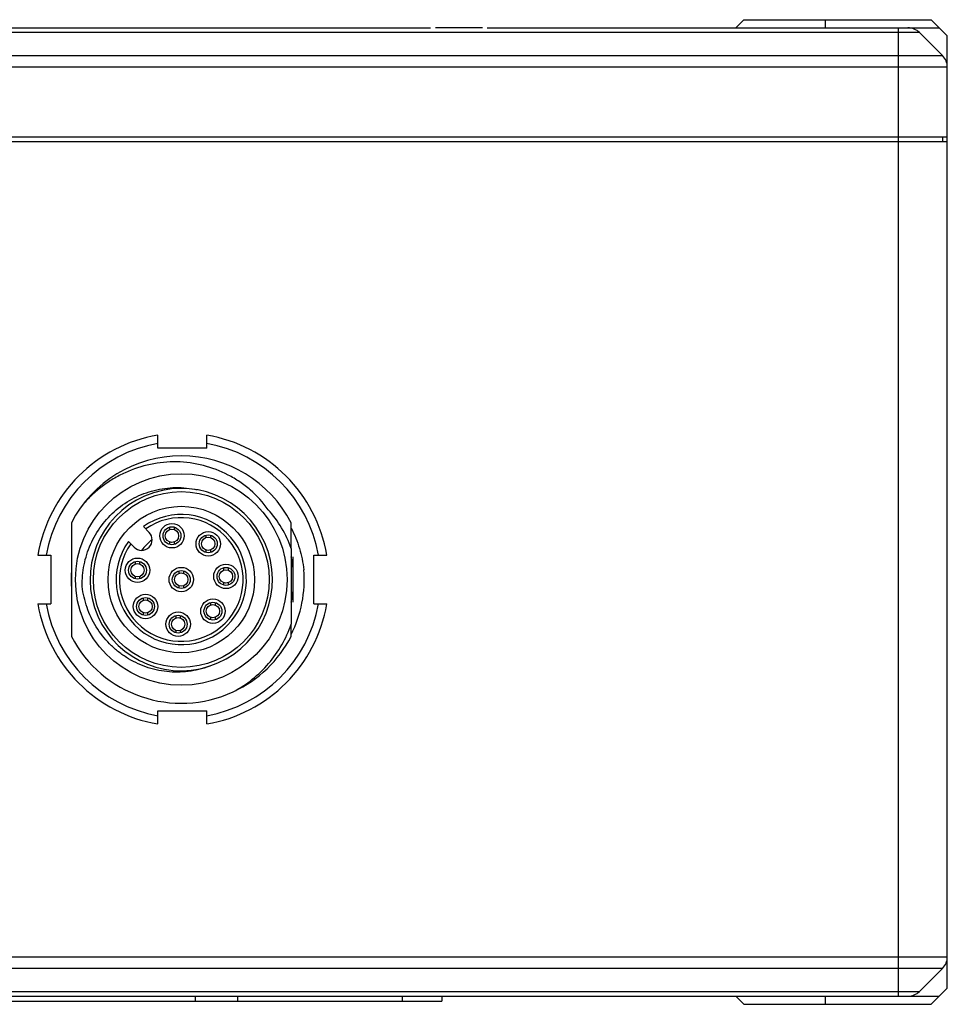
# Model space of a CAD drawing. Header units: millimetres. Extents: x 90 to 358, y 74 to 282.
# Tile 379 of 408: x 182 to 211, y 252 to 282. Entities that reach past the tile are written whole.
import ezdxf

# ---------------------------------------------------------------- set-up
doc = ezdxf.new("R2010")
doc.units = ezdxf.units.MM
doc.header["$LTSCALE"] = 23.1
doc.layers.add('20_ALL_FEATURES', color=7, linetype='CONTINUOUS')

msp = doc.modelspace()

# ---------------------------------------------------------------- linework, layer by layer
at = {"layer": '20_ALL_FEATURES'}
for p, q in [((155.722, 281.634), (195.102, 281.634)), ((196.699, 281.634), (195.252, 281.634)), ((196.841, 281.634), (210.722, 281.634)), ((204.722, 281.884), (204.472, 281.634)), ((204.722, 281.884), (210.472, 281.884)), ((207.222, 281.884), (207.222, 281.634)), ((209.472, 251.884), (209.472, 281.634)), ((210.472, 281.884), (210.972, 281.384)), ((210.118, 281.488), (156.325, 281.488)), ((210.118, 281.488), (210.825, 280.78)), ((210.972, 252.134), (210.972, 281.384)), ((155.618, 280.78), (210.825, 280.78)), ((210.972, 280.427), (155.472, 280.427)), ((210.972, 278.134), (155.222, 278.134)), ((155.472, 278.284), (210.972, 278.284)), ((210.822, 278.284), (210.822, 278.134)), ((186.726, 268.721), (186.726, 269.121)), ((188.226, 268.721), (188.226, 269.121)), ((188.226, 268.721), (186.726, 268.721)), ((184.069, 266.43), (184.069, 262.938)), ((186.454, 266.134), (186.279, 266.309)), ((187.083, 266.293), (187.083, 266.22)), ((187.233, 266.22), (187.233, 266.293)), ((190.819, 265.639), (190.819, 266.43)), ((188.197, 266.047), (188.197, 265.973)), ((188.347, 265.973), (188.347, 266.046)), ((185.819, 265.85), (185.995, 265.674)), ((187.083, 265.838), (187.083, 265.765)), ((187.233, 265.765), (187.233, 265.838)), ((190.819, 265.639), (190.819, 263.308)), ((183.039, 265.434), (183.439, 265.434)), ((183.439, 265.434), (183.439, 263.934)), ((188.197, 265.591), (188.197, 265.518)), ((188.347, 265.518), (188.347, 265.591)), ((190.869, 265.379), (190.869, 263.989)), ((191.513, 265.434), (191.913, 265.434)), ((191.513, 263.934), (191.513, 265.434)), ((186.024, 265.234), (186.024, 265.161)), ((186.174, 265.161), (186.174, 265.234)), ((188.741, 265.044), (188.741, 264.971)), ((188.891, 264.971), (188.891, 265.044)), ((186.024, 264.779), (186.024, 264.706)), ((186.174, 264.705), (186.174, 264.779)), ((187.369, 264.948), (187.369, 264.875)), ((187.519, 264.875), (187.519, 264.948)), ((184.061, 264.684), (184.069, 264.684)), ((187.369, 264.493), (187.369, 264.42)), ((187.519, 264.42), (187.519, 264.493)), ((188.741, 264.589), (188.741, 264.516)), ((188.891, 264.516), (188.891, 264.589)), ((186.271, 264.121), (186.271, 264.047)), ((186.421, 264.047), (186.421, 264.121)), ((183.039, 263.934), (183.439, 263.934)), ((188.341, 263.976), (188.341, 263.903)), ((188.491, 263.903), (188.491, 263.976)), ((191.513, 263.934), (191.913, 263.934)), ((186.271, 263.666), (186.271, 263.592)), ((186.421, 263.592), (186.421, 263.666)), ((187.273, 263.577), (187.273, 263.503)), ((187.423, 263.503), (187.423, 263.577)), ((188.341, 263.521), (188.341, 263.447)), ((188.491, 263.447), (188.491, 263.521)), ((190.819, 262.938), (190.819, 263.308)), ((187.273, 263.122), (187.273, 263.048)), ((187.423, 263.048), (187.423, 263.122)), ((186.726, 260.647), (188.226, 260.647)), ((186.726, 260.247), (186.726, 260.647)), ((188.226, 260.247), (188.226, 260.647)), ((155.222, 253.091), (210.972, 253.091)), ((210.825, 252.738), (155.368, 252.738)), ((210.825, 252.738), (210.118, 252.03)), ((156.075, 252.03), (210.118, 252.03)), ((210.972, 252.134), (210.472, 251.634)), ((155.722, 251.884), (210.722, 251.884)), ((173.695, 251.734), (195.445, 251.734)), ((187.878, 251.734), (187.878, 251.884)), ((189.169, 251.884), (189.169, 251.734)), ((194.236, 251.734), (194.236, 251.884)), ((195.445, 251.884), (195.445, 251.734)), ((204.722, 251.634), (204.472, 251.884)), ((207.222, 251.884), (207.222, 251.634)), ((204.722, 251.634), (210.472, 251.634))]:
    msp.add_line(p, q, dxfattribs=at)
for centre, radius in [((187.444, 264.684), 3.25), ((187.444, 264.684), 2.7), ((187.444, 264.684), 2.25), ((187.158, 266.029), 0.375), ((187.158, 266.029), 0.275), ((187.158, 266.029), 0.205), ((188.272, 265.782), 0.375), ((188.272, 265.782), 0.275), ((188.272, 265.782), 0.205), ((186.099, 264.97), 0.375), ((186.099, 264.97), 0.275), ((186.099, 264.97), 0.205), ((187.444, 264.684), 0.375), ((188.816, 264.78), 0.375), ((188.816, 264.78), 0.275), ((187.444, 264.684), 0.275), ((187.444, 264.684), 0.205), ((188.816, 264.78), 0.205), ((186.346, 263.856), 0.375), ((186.346, 263.856), 0.275), ((188.416, 263.712), 0.375), ((186.346, 263.856), 0.205), ((188.416, 263.712), 0.275), ((188.416, 263.712), 0.205), ((187.348, 263.312), 0.375), ((187.348, 263.312), 0.275), ((187.348, 263.312), 0.205)]:
    msp.add_circle(centre, radius, dxfattribs=at)
for centre, radius, start, end in [((209.764, 281.134), 0.5, 45, 90), ((210.472, 280.427), 0.5, 0, 45), ((187.476, 264.684), 4.5, 99.5938, 170.4059), ((187.476, 264.684), 4.5, 9.594, 80.4059), ((187.476, 264.684), 4.25, 100.164, 169.8357), ((187.476, 264.684), 4.25, 10.1642, 79.8357), ((187.444, 264.684), 3.8, 27.357, 152.6427), ((187.444, 264.684), 2.8, 287.8775, 287.8252), ((187.444, 264.684), 2, 144.352, 125.648), ((187.444, 264.684), 1.9, 144.849, 125.151), ((186.224, 265.904), 0.325, 225, 45), ((187.444, 264.684), 1.514, 126.2391, 143.7609), ((187.476, 264.684), 3.415, 6.4193, 11.7431), ((187.476, 264.684), 3.415, 175.951, 184.049), ((187.476, 264.684), 3.415, 348.2569, 353.5807), ((187.476, 264.684), 4.5, 189.5943, 260.4059), ((187.476, 264.684), 4.25, 190.1645, 259.8357), ((187.476, 264.684), 4.5, 279.5941, 350.4059), ((187.476, 264.684), 4.25, 280.1643, 349.8357), ((187.444, 264.684), 3.8, 207.3573, 294.8548), ((187.444, 264.684), 3.8, 295.0869, 332.6427), ((210.472, 253.091), 0.5, 315, 360), ((209.764, 252.384), 0.5, 270, 315)]:
    msp.add_arc(centre, radius, start, end, dxfattribs=at)
for points, knots in [([(190.113, 266.83), (189.956, 267.052), (189.677, 267.359), (189.243, 267.691), (188.773, 267.972), (188.13, 268.218), (187.312, 268.331), (186.49, 268.252), (185.837, 268.036), (185.353, 267.782), (185.012, 267.553), (184.698, 267.288), (184.509, 267.089), (184.42, 266.986)], [0, 0, 0, 0, 0.1249, 0.187459, 0.250025, 0.374946, 0.499867, 0.624798, 0.749736, 0.812301, 0.874866, 0.937439, 1, 1, 1, 1]), ([(184.402, 264.474), (184.397, 264.695), (184.435, 265.139), (184.637, 265.775), (184.972, 266.353), (185.428, 266.841), (185.983, 267.213), (186.504, 267.409), (186.939, 267.492), (187.381, 267.525), (187.714, 267.491), (187.929, 267.442)], [0, 0, 0, 0, 0.12499, 0.249973, 0.374957, 0.499931, 0.624905, 0.749876, 0.812464, 0.875047, 1, 1, 1, 1]), ([(190.819, 265.639), (190.743, 265.858), (190.547, 266.282), (190.269, 266.658), (190.113, 266.83)], [0, 0, 0, 0, 0.5, 1, 1, 1, 1]), ([(190.819, 266.263), (190.922, 266.064), (191.091, 265.647), (191.183, 265.206), (191.209, 264.983)], [0, 0, 0, 0, 0.499998, 1, 1, 1, 1]), ([(188.304, 262.019), (188.097, 261.942), (187.771, 261.862), (187.33, 261.831), (186.887, 261.854), (186.344, 261.979), (185.843, 262.222), (185.483, 262.481), (185.156, 262.779), (184.88, 263.13), (184.668, 263.518), (184.501, 263.928), (184.427, 264.255), (184.402, 264.474)], [0, 0, 0, 0, 0.124918, 0.18747, 0.250035, 0.374958, 0.499878, 0.562437, 0.625002, 0.749938, 0.812498, 0.875053, 1, 1, 1, 1]), ([(189.041, 261.236), (189.247, 261.345), (189.638, 261.603), (190.143, 262.09), (190.549, 262.662), (190.743, 263.088), (190.819, 263.308)], [0, 0, 0, 0, 0.250015, 0.500014, 0.749998, 1, 1, 1, 1])]:
    msp.add_open_spline(points, degree=3, knots=knots, dxfattribs=at)
msp.add_open_spline([(190.819, 262.995), (191.128, 263.605), (191.264, 264.302), (191.209, 264.983)], degree=3, dxfattribs=at)

doc.saveas('drawing.dxf')
